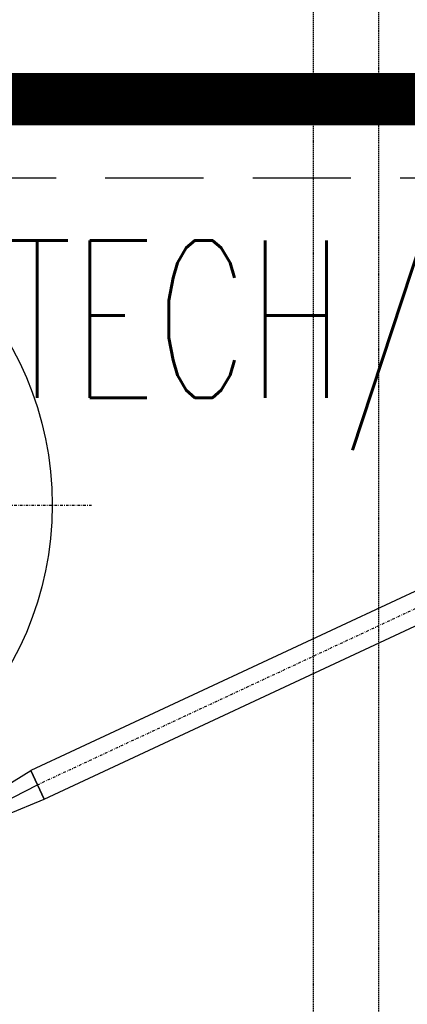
# Model space of a CAD drawing. Extents: x -7228 to 74941, y -112898 to 85621.
# Tile 609 of 635: x 53134 to 53208, y 83795 to 83983. Entities that reach past the tile are written whole.
import ezdxf
from ezdxf.enums import TextEntityAlignment as Align

# ---------------------------------------------------------------- set-up
doc = ezdxf.new("R2010")
doc.units = 0
for name, pattern in [('DASHDOT', [1, 0.5, -0.25, 0, -0.25]), ('DASHED', [0.75, 0.5, -0.25]), ('DASHED2', [0.375, 0.25, -0.125])]:
    doc.linetypes.add(name, pattern=pattern)
for name, color, linetype in [('E50', 3, 'CONTINUOUS'), ('E50kor', 3, 'CONTINUOUS'), ('Ins-co', 2, 'CONTINUOUS'), ('Ins-wod', 4, 'CONTINUOUS')]:
    doc.layers.add(name, color=color, linetype=linetype)
doc.styles.add('CP_ATTR', font='ROMANS.SHX')
doc.styles.add('ROMANS', font='romans', dxfattribs={"width": 0.85})

# ---------------------------------------------------------------- blocks, each defined once
blk = doc.blocks.new('_jgsjhjfhhfdf')
at = {"layer": 'Ins-wod'}
for p, q in [((-84.93, -335.52), (-261.18, -417.71)), ((-258.64, -423.17), (-82.38, -340.98)), ((-267.69, -421.73), (-261.18, -417.71)), ((-258.64, -423.17), (-261.18, -417.71)), ((-261.18, -417.71), (-261.18, -417.71)), ((-261.18, -417.71), (-258.64, -423.17)), ((-266.67, -423.92), (-259.91, -420.44)), ((-259.91, -420.44), (-259.91, -420.44)), ((-265.65, -426.11), (-258.64, -423.17)), ((-258.64, -423.17), (-258.64, -423.17))]:
    blk.add_line(p, q, dxfattribs=at)
at = {"layer": 'Ins-wod', "linetype": 'DASHDOT'}
for p, q in [((-259.91, -420.44), (-83.66, -338.25)), ((-393.04, -367.06), (-249.6, -367.06))]:
    blk.add_line(p, q, dxfattribs=at)
at = {"layer": 'Ins-wod'}
blk.add_circle((-319.58, -367.01), 62.5, dxfattribs=at)
at = {"layer": 'Ins-wod', "style": 'CP_ATTR', "flags": 9}
for tag, p, height, rotation, width in [('PRODUCT-TYPE', (-15.45, -4.46), 0.000337, 180, 48.619691), ('PRODUCER', (-15.45, -4.46), 0.000337, 180, 48.619691), ('ARTICLE', (-15.45, -4.46), 0.000337, 180, 48.619691), ('OTHER', (-15.45, -4.46), 0.000337, 180, 48.619691), ('FLOW', (-15.45, -4.46), 0.000337, 180, 48.619691), ('NAME', (-15.45, -4.46), 0.000337, 180, 48.619691), ('OTHER', (-6.2, -13.71), 0.000337, 270, 1.595002), ('FLOW', (-6.2, -13.71), 0.000337, 270, 1.595002), ('ARTICLE', (-6.2, -13.71), 0.000337, 270, 1.595002), ('PRODUCT-TYPE', (-6.2, -13.71), 0.000337, 270, 1.595002), ('PRODUCER', (-6.2, -13.71), 0.000337, 270, 1.595002), ('NAME', (-6.2, -13.71), 0.000337, 270, 1.595002), ('PRODUCT-TYPE', (-6.2, -110.17), 0.000337, 90, 24.508066), ('PRODUCER', (-6.2, -110.17), 0.000337, 90, 24.508066), ('ARTICLE', (-6.2, -110.17), 0.000337, 90, 24.508066), ('OTHER', (-6.2, -110.17), 0.000337, 90, 24.508066), ('FLOW', (-6.2, -110.17), 0.000337, 90, 24.508066), ('NAME', (-6.2, -110.17), 0.000337, 90, 24.508066), ('OTHER', (-30.83, -162.99), 0.000761, 270, 7.892014), ('FLOW', (-30.83, -162.99), 0.000761, 270, 7.892014), ('ARTICLE', (-30.83, -162.99), 0.000761, 270, 7.892014), ('PRODUCT-TYPE', (-30.83, -162.99), 0.000761, 270, 7.892014), ('PRODUCER', (-30.83, -162.99), 0.000761, 270, 7.892014), ('NAME', (-30.83, -162.99), 0.000761, 270, 7.892014), ('OTHER', (-68.46, -170.62), 0.000761, 90, 0.969593), ('FLOW', (-68.46, -170.62), 0.000761, 90, 0.969593), ('ARTICLE', (-68.46, -170.62), 0.000761, 90, 0.969593), ('PRODUCT-TYPE', (-68.46, -170.62), 0.000761, 90, 0.969593), ('PRODUCER', (-68.46, -170.62), 0.000761, 90, 0.969593), ('NAME', (-68.46, -170.62), 0.000761, 90, 0.969593), ('PRODUCT-TYPE', (-68.46, -210.38), 0.000761, 90, 0.969593), ('OTHER', (-68.46, -210.38), 0.000761, 90, 0.969593), ('FLOW', (-68.46, -210.38), 0.000761, 90, 0.969593), ('ARTICLE', (-68.46, -210.38), 0.000761, 90, 0.969593), ('PRODUCER', (-68.46, -210.38), 0.000761, 90, 0.969593), ('NAME', (-68.46, -210.38), 0.000761, 90, 0.969593), ('PRODUCT-TYPE', (-34.85, -236.79), 0.000761, 90, 0.623389), ('OTHER', (-34.85, -236.79), 0.000761, 90, 0.623389), ('FLOW', (-34.85, -236.79), 0.000761, 90, 0.623389), ('ARTICLE', (-34.85, -236.79), 0.000761, 90, 0.623389), ('PRODUCER', (-34.85, -236.79), 0.000761, 90, 0.623389), ('NAME', (-34.85, -236.79), 0.000761, 90, 0.623389), ('PRODUCT-TYPE', (-68.46, -241.03), 0.0001, 90, 1), ('OTHER', (-68.46, -241.03), 0.0001, 90, 1), ('FLOW', (-68.46, -241.03), 0.0001, 90, 1), ('ARTICLE', (-68.46, -241.03), 0.0001, 90, 1), ('PRODUCER', (-68.46, -241.03), 0.0001, 90, 1), ('NAME', (-68.46, -241.03), 0.0001, 90, 1), ('OTHER', (-68.46, -251.03), 0.000761, 90, 1.31406), ('FLOW', (-68.46, -251.03), 0.000761, 90, 1.31406), ('ARTICLE', (-68.46, -251.03), 0.000761, 90, 1.31406), ('PRODUCT-TYPE', (-68.46, -251.03), 0.000761, 90, 1.31406), ('PRODUCER', (-68.46, -251.03), 0.000761, 90, 1.31406), ('NAME', (-68.46, -251.03), 0.000761, 90, 1.31406), ('OTHER', (-68.46, -251.03), 0.000761, 270, 1.708279), ('FLOW', (-68.46, -251.03), 0.000761, 270, 1.708279), ('ARTICLE', (-68.46, -251.03), 0.000761, 270, 1.708279), ('PRODUCT-TYPE', (-68.46, -251.03), 0.000761, 270, 1.708279), ('PRODUCER', (-68.46, -251.03), 0.000761, 270, 1.708279), ('NAME', (-68.46, -251.03), 0.000761, 270, 1.708279), ('PRODUCT-TYPE', (-280.44, -283.67), 0.000603, 180, 18.176861), ('PRODUCER', (-280.44, -283.67), 0.000603, 180, 18.176861), ('ARTICLE', (-280.44, -283.67), 0.000603, 180, 18.176861), ('OTHER', (-280.44, -283.67), 0.000603, 180, 18.176861), ('FLOW', (-280.44, -283.67), 0.000603, 180, 18.176861), ('NAME', (-280.44, -283.67), 0.000603, 180, 18.176861), ('PRODUCT-TYPE', (-66.73, -319.6), 0.000603, 90, 5.550504), ('PRODUCER', (-66.73, -319.6), 0.000603, 90, 5.550504), ('OTHER', (-66.73, -319.6), 0.000603, 90, 5.550504), ('FLOW', (-66.73, -319.6), 0.000603, 90, 5.550504), ('ARTICLE', (-66.73, -319.6), 0.000603, 90, 5.550504), ('NAME', (-66.73, -319.6), 0.000603, 90, 5.550504), ('ARTICLE', (-10.99, -321.63), 0.0001, 90, 1), ('PRODUCT-TYPE', (-10.99, -321.63), 0.0001, 90, 1), ('PRODUCER', (-10.99, -321.63), 0.0001, 90, 1), ('OTHER', (-10.99, -321.63), 0.0001, 90, 1), ('FLOW', (-10.99, -321.63), 0.0001, 90, 1), ('NAME', (-10.99, -321.63), 0.0001, 90, 1), ('PRODUCT-TYPE', (-68.26, -323.31), 0.000603, 225, 3.259505), ('OTHER', (-68.26, -323.31), 0.000603, 225, 3.259505), ('FLOW', (-68.26, -323.31), 0.000603, 225, 3.259505), ('ARTICLE', (-68.26, -323.31), 0.000603, 225, 3.259505), ('PRODUCER', (-68.26, -323.31), 0.000603, 225, 3.259505), ('NAME', (-68.26, -323.31), 0.000603, 225, 3.259505), ('OTHER', (-10.99, -324.58), 0.000603, 90, 0.490663), ('FLOW', (-10.99, -324.58), 0.000603, 90, 0.490663), ('ARTICLE', (-10.99, -324.58), 0.000603, 90, 0.490663), ('PRODUCT-TYPE', (-10.99, -324.58), 0.000603, 90, 0.490663), ('PRODUCER', (-10.99, -324.58), 0.000603, 90, 0.490663), ('NAME', (-10.99, -324.58), 0.000603, 90, 0.490663), ('OTHER', (-68.11, -328.25), 0.000213, 270, 2.751934), ('FLOW', (-68.11, -328.25), 0.000213, 270, 2.751934), ('ARTICLE', (-68.11, -328.25), 0.000213, 270, 2.751934), ('PRODUCT-TYPE', (-68.11, -328.25), 0.000213, 270, 2.751934), ('PRODUCER', (-68.11, -328.25), 0.000213, 270, 2.751934), ('NAME', (-68.11, -328.25), 0.000213, 270, 2.751934), ('OTHER', (-10.99, -334.58), 0.000603, 270, 2.727353), ('FLOW', (-10.99, -334.58), 0.000603, 270, 2.727353), ('ARTICLE', (-10.99, -334.58), 0.000603, 270, 2.727353), ('PRODUCT-TYPE', (-10.99, -334.58), 0.000603, 270, 2.727353), ('PRODUCER', (-10.99, -334.58), 0.000603, 270, 2.727353), ('NAME', (-10.99, -334.58), 0.000603, 270, 2.727353), ('OTHER', (-68.11, -343.77), 0.000213, 270, 2.751934), ('FLOW', (-68.11, -343.77), 0.000213, 270, 2.751934), ('ARTICLE', (-68.11, -343.77), 0.000213, 270, 2.751934), ('PRODUCT-TYPE', (-68.11, -343.77), 0.000213, 270, 2.751934), ('PRODUCER', (-68.11, -343.77), 0.000213, 270, 2.751934), ('NAME', (-68.11, -343.77), 0.000213, 270, 2.751934), ('OTHER', (-10.99, -406.79), 0.0001, 270, 1), ('FLOW', (-10.99, -406.79), 0.0001, 270, 1), ('ARTICLE', (-10.99, -406.79), 0.0001, 270, 1), ('PRODUCT-TYPE', (-10.99, -406.79), 0.0001, 270, 1), ('PRODUCER', (-10.99, -406.79), 0.0001, 270, 1), ('NAME', (-10.99, -406.79), 0.0001, 270, 1), ('PRODUCT-TYPE', (-10.99, -428.15), 0.000603, 90, 17.159626), ('PRODUCT-TYPE', (-10.99, -428.15), 0.000603, 90, 15.082723), ('PRODUCER', (-10.99, -428.15), 0.000603, 90, 17.159626), ('PRODUCER', (-10.99, -428.15), 0.000603, 90, 15.082723), ('ARTICLE', (-10.99, -428.15), 0.000603, 90, 17.159626), ('ARTICLE', (-10.99, -428.15), 0.000603, 90, 15.082723), ('OTHER', (-10.99, -428.15), 0.000603, 90, 17.159626), ('NAME', (-10.99, -428.15), 0.000603, 90, 15.082723), ('FLOW', (-10.99, -428.15), 0.000603, 90, 15.082723), ('OTHER', (-10.99, -428.15), 0.000603, 90, 15.082723), ('NAME', (-10.99, -428.15), 0.000603, 90, 17.159626), ('FLOW', (-10.99, -428.15), 0.000603, 90, 17.159626), ('PRODUCT-TYPE', (-216.1, -610.33), 0.000603, 90, 18.979779), ('PRODUCER', (-216.1, -610.33), 0.000603, 90, 18.979779), ('ARTICLE', (-216.1, -610.33), 0.000603, 90, 18.979779), ('OTHER', (-216.1, -610.33), 0.000603, 90, 18.979779), ('NAME', (-216.1, -610.33), 0.000603, 90, 18.979779), ('FLOW', (-216.1, -610.33), 0.000603, 90, 18.979779), ('PRODUCT-TYPE', (-225.35, -619.57), 0.000603, 180, 25.057534), ('PRODUCER', (-225.35, -619.57), 0.000603, 180, 25.057534), ('ARTICLE', (-225.35, -619.57), 0.000603, 180, 25.057534), ('OTHER', (-225.35, -619.57), 0.000603, 180, 25.057534), ('FLOW', (-225.35, -619.57), 0.000603, 180, 25.057534), ('NAME', (-225.35, -619.57), 0.000603, 180, 25.057534)]:
    blk.add_attdef(tag, p, '', height=height, rotation=rotation, dxfattribs=dict(at, width=width))
at = {"layer": 'Ins-wod', "style": 'CP_ATTR', "text_generation_flag": 4, "width": 1, "flags": 9}
for tag in ['OTHER', 'FLOW', 'ARTICLE', 'PRODUCT-TYPE', 'PRODUCER', 'NAME']:
    blk.add_attdef(tag, (-15.44, -4.46), '', height=0.0001, dxfattribs=at)
at = {"layer": 'Ins-wod', "style": 'CP_ATTR', "text_generation_flag": 4, "flags": 9}
for tag, p, height, rotation, width in [('OTHER', (-188.54, -13.71), 0.0001, 90, 1), ('FLOW', (-188.54, -13.71), 0.0001, 90, 1), ('ARTICLE', (-188.54, -13.71), 0.0001, 90, 1), ('PRODUCT-TYPE', (-188.54, -13.71), 0.0001, 90, 1), ('PRODUCER', (-188.54, -13.71), 0.0001, 90, 1), ('NAME', (-188.54, -13.71), 0.0001, 90, 1), ('PRODUCT-TYPE', (-68.46, -146.87), 0.0001, 90, 1), ('OTHER', (-68.46, -146.87), 0.0001, 90, 1), ('FLOW', (-68.46, -146.87), 0.0001, 90, 1), ('ARTICLE', (-68.46, -146.87), 0.0001, 90, 1), ('PRODUCER', (-68.46, -146.87), 0.0001, 90, 1), ('NAME', (-68.46, -146.87), 0.0001, 90, 1), ('OTHER', (-68.46, -146.87), 0.000761, 270, 0.969593), ('FLOW', (-68.46, -146.87), 0.000761, 270, 0.969593), ('ARTICLE', (-68.46, -146.87), 0.000761, 270, 0.969593), ('PRODUCT-TYPE', (-68.46, -146.87), 0.000761, 270, 0.969593), ('PRODUCER', (-68.46, -146.87), 0.000761, 270, 0.969593), ('NAME', (-68.46, -146.87), 0.000761, 270, 0.969593), ('OTHER', (-30.83, -162.99), 0.0001, 90, 1), ('FLOW', (-30.83, -162.99), 0.0001, 90, 1), ('ARTICLE', (-30.83, -162.99), 0.0001, 90, 1), ('PRODUCT-TYPE', (-30.83, -162.99), 0.0001, 90, 1), ('PRODUCER', (-30.83, -162.99), 0.0001, 90, 1), ('NAME', (-30.83, -162.99), 0.0001, 90, 1), ('OTHER', (-68.46, -186.62), 0.000761, 270, 0.969593), ('FLOW', (-68.46, -186.62), 0.000761, 270, 0.969593), ('ARTICLE', (-68.46, -186.62), 0.000761, 270, 0.969593), ('PRODUCT-TYPE', (-68.46, -186.62), 0.000761, 270, 0.969593), ('PRODUCER', (-68.46, -186.62), 0.000761, 270, 0.969593), ('NAME', (-68.46, -186.62), 0.000761, 270, 0.969593), ('OTHER', (-68.46, -210.38), 0.0001, 270, 1), ('FLOW', (-68.46, -210.38), 0.0001, 270, 1), ('ARTICLE', (-68.46, -210.38), 0.0001, 270, 1), ('PRODUCT-TYPE', (-68.46, -210.38), 0.0001, 270, 1), ('PRODUCER', (-68.46, -210.38), 0.0001, 270, 1), ('NAME', (-68.46, -210.38), 0.0001, 270, 1), ('OTHER', (-34.85, -232.04), 0.0001, 90, 1), ('FLOW', (-34.85, -232.04), 0.0001, 90, 1), ('ARTICLE', (-34.85, -232.04), 0.0001, 90, 1), ('PRODUCT-TYPE', (-34.85, -232.04), 0.0001, 90, 1), ('PRODUCER', (-34.85, -232.04), 0.0001, 90, 1), ('NAME', (-34.85, -232.04), 0.0001, 90, 1), ('OTHER', (-390.05, -283.67), 0.0001, 180, 1), ('FLOW', (-390.05, -283.67), 0.0001, 180, 1), ('ARTICLE', (-390.05, -283.67), 0.0001, 180, 1), ('PRODUCT-TYPE', (-390.05, -283.67), 0.0001, 180, 1), ('PRODUCER', (-390.05, -283.67), 0.0001, 180, 1), ('NAME', (-390.05, -283.67), 0.0001, 180, 1), ('OTHER', (-66.73, -319.6), 0.0001, 270, 1), ('FLOW', (-66.73, -319.6), 0.0001, 270, 1), ('ARTICLE', (-66.73, -319.6), 0.0001, 270, 1), ('PRODUCT-TYPE', (-66.73, -319.6), 0.0001, 270, 1), ('PRODUCER', (-66.73, -319.6), 0.0001, 270, 1), ('NAME', (-66.73, -319.6), 0.0001, 270, 1), ('OTHER', (-82.16, -337.21), 0.0001, 225, 1), ('FLOW', (-82.16, -337.21), 0.0001, 225, 1), ('ARTICLE', (-82.16, -337.21), 0.0001, 225, 1), ('PRODUCT-TYPE', (-82.16, -337.21), 0.0001, 225, 1), ('PRODUCER', (-82.16, -337.21), 0.0001, 225, 1), ('NAME', (-82.16, -337.21), 0.0001, 225, 1), ('OTHER', (-10.99, -373.79), 0.0001, 90, 1), ('FLOW', (-10.99, -373.79), 0.0001, 90, 1), ('ARTICLE', (-10.99, -373.79), 0.0001, 90, 1), ('PRODUCT-TYPE', (-10.99, -373.79), 0.0001, 90, 1), ('PRODUCER', (-10.99, -373.79), 0.0001, 90, 1), ('NAME', (-10.99, -373.79), 0.0001, 90, 1), ('NAME', (-272.91, -422.54), 0.0001, 310, 1), ('PRODUCER', (-272.91, -422.54), 0.0001, 310, 1), ('PRODUCT-TYPE', (-272.91, -422.54), 0.0001, 310, 1), ('ARTICLE', (-272.91, -422.54), 0.0001, 310, 1), ('FLOW', (-272.91, -422.54), 0.0001, 310, 1), ('OTHER', (-272.91, -422.54), 0.0001, 310, 1), ('OTHER', (-376.44, -619.57), 0.0001, 180, 1), ('FLOW', (-376.44, -619.57), 0.0001, 180, 1), ('ARTICLE', (-376.44, -619.57), 0.0001, 180, 1), ('PRODUCT-TYPE', (-376.44, -619.57), 0.0001, 180, 1), ('PRODUCER', (-376.44, -619.57), 0.0001, 180, 1), ('NAME', (-376.44, -619.57), 0.0001, 180, 1)]:
    blk.add_attdef(tag, p, '', height=height, rotation=rotation, dxfattribs=dict(at, width=width))
at = {"layer": 'Ins-wod', "style": 'CP_ATTR', "width": 1, "flags": 9}
for tag in ['OTHER', 'WEIGHT', 'VOLTAGE', 'POWER', 'FLOW', 'TEMPERATURE', 'PN', 'DN', 'CHARACTER', 'ORDER-NO', 'PRODUCT-TYPE', 'ARTICLE', 'PRODUCER', 'NUMBER', 'GROUP', 'NAME']:
    blk.add_attdef(tag, text='', height=0.00005, rotation=270, dxfattribs=at).set_placement((-6.2, -18.99), align=Align.MIDDLE_LEFT)
at = {"layer": 'Ins-wod', "style": 'CP_ATTR', "flags": 9}
for tag, p, height, width in [('NAME', (-55.05, -133.45), 0.000761, 4.892514), ('PRODUCER', (-55.05, -133.45), 0.000761, 4.892514), ('PRODUCT-TYPE', (-55.05, -133.45), 0.000761, 4.892514), ('ARTICLE', (-55.05, -133.45), 0.000761, 4.892514), ('FLOW', (-55.05, -133.45), 0.000761, 4.892514), ('OTHER', (-55.05, -133.45), 0.000761, 4.892514), ('OTHER', (-25.58, -157.74), 0.000761, 0.854973), ('FLOW', (-25.58, -157.74), 0.000761, 0.854973), ('ARTICLE', (-25.58, -157.74), 0.000761, 0.854973), ('PRODUCT-TYPE', (-25.58, -157.74), 0.000761, 0.854973), ('PRODUCER', (-25.58, -157.74), 0.000761, 0.854973), ('NAME', (-25.58, -157.74), 0.000761, 0.854973), ('OTHER', (-225.35, -619.57), 0.0001, 1), ('FLOW', (-225.35, -619.57), 0.0001, 1), ('ARTICLE', (-225.35, -619.57), 0.0001, 1), ('PRODUCT-TYPE', (-225.35, -619.57), 0.0001, 1), ('PRODUCER', (-225.35, -619.57), 0.0001, 1), ('NAME', (-225.35, -619.57), 0.0001, 1)]:
    blk.add_attdef(tag, p, '', height=height, dxfattribs=dict(at, width=width))
at = {"layer": 'Ins-wod', "style": 'CP_ATTR', "text_generation_flag": 4, "width": 1, "flags": 9}
for tag, rotation, p in [('OTHER', 270, (-68.45, -154.15)), ('WEIGHT', 270, (-68.45, -154.15)), ('VOLTAGE', 270, (-68.45, -154.15)), ('POWER', 270, (-68.45, -154.15)), ('FLOW', 270, (-68.45, -154.15)), ('TEMPERATURE', 270, (-68.45, -154.15)), ('PN', 270, (-68.45, -154.15)), ('DN', 270, (-68.45, -154.15)), ('CHARACTER', 270, (-68.45, -154.15)), ('ORDER-NO', 270, (-68.45, -154.15)), ('PRODUCT-TYPE', 270, (-68.45, -154.15)), ('ARTICLE', 270, (-68.45, -154.15)), ('PRODUCER', 270, (-68.45, -154.15)), ('NUMBER', 270, (-68.45, -154.15)), ('GROUP', 270, (-68.45, -154.15)), ('NAME', 270, (-68.45, -154.15)), ('OTHER', 270, (-68.45, -193.91)), ('WEIGHT', 270, (-68.45, -193.91)), ('VOLTAGE', 270, (-68.45, -193.91)), ('POWER', 270, (-68.45, -193.91)), ('FLOW', 270, (-68.45, -193.91)), ('TEMPERATURE', 270, (-68.45, -193.91)), ('PN', 270, (-68.45, -193.91)), ('DN', 270, (-68.45, -193.91)), ('CHARACTER', 270, (-68.45, -193.91)), ('ORDER-NO', 270, (-68.45, -193.91)), ('PRODUCT-TYPE', 270, (-68.45, -193.91)), ('ARTICLE', 270, (-68.45, -193.91)), ('PRODUCER', 270, (-68.45, -193.91)), ('NUMBER', 270, (-68.45, -193.91)), ('GROUP', 270, (-68.45, -193.91)), ('NAME', 270, (-68.45, -193.91)), ('OTHER', 180, (-292.52, -283.67)), ('WEIGHT', 180, (-292.52, -283.67)), ('VOLTAGE', 180, (-292.52, -283.67)), ('POWER', 180, (-292.52, -283.67)), ('FLOW', 180, (-292.52, -283.67)), ('TEMPERATURE', 180, (-292.52, -283.67)), ('PN', 180, (-292.52, -283.67)), ('DN', 180, (-292.52, -283.67)), ('CHARACTER', 180, (-292.52, -283.67)), ('ORDER-NO', 180, (-292.52, -283.67)), ('PRODUCT-TYPE', 180, (-292.52, -283.67)), ('ARTICLE', 180, (-292.52, -283.67)), ('PRODUCER', 180, (-292.52, -283.67)), ('NUMBER', 180, (-292.52, -283.67)), ('GROUP', 180, (-292.52, -283.67)), ('NAME', 180, (-292.52, -283.67)), ('OTHER', 270, (-10.99, -324.49)), ('WEIGHT', 270, (-10.99, -324.49)), ('VOLTAGE', 270, (-10.99, -324.49)), ('POWER', 270, (-10.99, -324.49)), ('FLOW', 270, (-10.99, -324.49)), ('TEMPERATURE', 270, (-10.99, -324.49)), ('PN', 270, (-10.99, -324.49)), ('DN', 270, (-10.99, -324.49)), ('CHARACTER', 270, (-10.99, -324.49)), ('ORDER-NO', 270, (-10.99, -324.49)), ('PRODUCT-TYPE', 270, (-10.99, -324.49)), ('ARTICLE', 270, (-10.99, -324.49)), ('PRODUCER', 270, (-10.99, -324.49)), ('NUMBER', 270, (-10.99, -324.49)), ('GROUP', 270, (-10.99, -324.49)), ('NAME', 270, (-10.99, -324.49)), ('OTHER', 270, (-10.99, -373.7)), ('WEIGHT', 270, (-10.99, -373.7)), ('VOLTAGE', 270, (-10.99, -373.7)), ('POWER', 270, (-10.99, -373.7)), ('FLOW', 270, (-10.99, -373.7)), ('TEMPERATURE', 270, (-10.99, -373.7)), ('PN', 270, (-10.99, -373.7)), ('DN', 270, (-10.99, -373.7)), ('CHARACTER', 270, (-10.99, -373.7)), ('ORDER-NO', 270, (-10.99, -373.7)), ('PRODUCT-TYPE', 270, (-10.99, -373.7)), ('ARTICLE', 270, (-10.99, -373.7)), ('PRODUCER', 270, (-10.99, -373.7)), ('NUMBER', 270, (-10.99, -373.7)), ('GROUP', 270, (-10.99, -373.7)), ('NAME', 270, (-10.99, -373.7))]:
    blk.add_attdef(tag, text='', height=0.00005, rotation=rotation, dxfattribs=at).set_placement(p, align=Align.MIDDLE_LEFT)
at = {"layer": 'Ins-wod', "style": 'CP_ATTR', "flags": 9}
for tag, rotation, p in [('OTHER', 90, (-68.45, -163.34)), ('WEIGHT', 90, (-68.45, -163.34)), ('VOLTAGE', 90, (-68.45, -163.34)), ('POWER', 90, (-68.45, -163.34)), ('FLOW', 90, (-68.45, -163.34)), ('TEMPERATURE', 90, (-68.45, -163.34)), ('PN', 90, (-68.45, -163.34)), ('DN', 90, (-68.45, -163.34)), ('CHARACTER', 90, (-68.45, -163.34)), ('ORDER-NO', 90, (-68.45, -163.34)), ('PRODUCT-TYPE', 90, (-68.45, -163.34)), ('ARTICLE', 90, (-68.45, -163.34)), ('PRODUCER', 90, (-68.45, -163.34)), ('NUMBER', 90, (-68.45, -163.34)), ('GROUP', 90, (-68.45, -163.34)), ('NAME', 90, (-68.45, -163.34)), ('OTHER', 90, (-68.45, -203.09)), ('WEIGHT', 90, (-68.45, -203.09)), ('VOLTAGE', 90, (-68.45, -203.09)), ('POWER', 90, (-68.45, -203.09)), ('FLOW', 90, (-68.45, -203.09)), ('TEMPERATURE', 90, (-68.45, -203.09)), ('PN', 90, (-68.45, -203.09)), ('DN', 90, (-68.45, -203.09)), ('CHARACTER', 90, (-68.45, -203.09)), ('ORDER-NO', 90, (-68.45, -203.09)), ('PRODUCT-TYPE', 90, (-68.45, -203.09)), ('ARTICLE', 90, (-68.45, -203.09)), ('PRODUCER', 90, (-68.45, -203.09)), ('NUMBER', 90, (-68.45, -203.09)), ('GROUP', 90, (-68.45, -203.09)), ('NAME', 90, (-68.45, -203.09)), ('OTHER', 90, (-10.99, -358.82)), ('WEIGHT', 90, (-10.99, -358.82)), ('VOLTAGE', 90, (-10.99, -358.82)), ('POWER', 90, (-10.99, -358.82)), ('FLOW', 90, (-10.99, -358.82)), ('TEMPERATURE', 90, (-10.99, -358.82)), ('PN', 90, (-10.99, -358.82)), ('DN', 90, (-10.99, -358.82)), ('CHARACTER', 90, (-10.99, -358.82)), ('ORDER-NO', 90, (-10.99, -358.82)), ('PRODUCT-TYPE', 90, (-10.99, -358.82)), ('ARTICLE', 90, (-10.99, -358.82)), ('PRODUCER', 90, (-10.99, -358.82)), ('NUMBER', 90, (-10.99, -358.82)), ('GROUP', 90, (-10.99, -358.82)), ('NAME', 90, (-10.99, -358.82)), ('OTHER', 90, (-10.99, -406.88)), ('WEIGHT', 90, (-10.99, -406.88)), ('VOLTAGE', 90, (-10.99, -406.88)), ('POWER', 90, (-10.99, -406.88)), ('FLOW', 90, (-10.99, -406.88)), ('TEMPERATURE', 90, (-10.99, -406.88)), ('PN', 90, (-10.99, -406.88)), ('DN', 90, (-10.99, -406.88)), ('CHARACTER', 90, (-10.99, -406.88)), ('ORDER-NO', 90, (-10.99, -406.88)), ('PRODUCT-TYPE', 90, (-10.99, -406.88)), ('ARTICLE', 90, (-10.99, -406.88)), ('PRODUCER', 90, (-10.99, -406.88)), ('NUMBER', 90, (-10.99, -406.88)), ('GROUP', 90, (-10.99, -406.88)), ('NAME', 90, (-10.99, -406.88)), ('OTHER', 39.7785, (-27.7, -444.52)), ('WEIGHT', 39.7785, (-27.7, -444.52)), ('VOLTAGE', 39.7785, (-27.7, -444.52)), ('POWER', 39.7785, (-27.7, -444.52)), ('FLOW', 39.7785, (-27.7, -444.52)), ('TEMPERATURE', 39.7785, (-27.7, -444.52)), ('PN', 39.7785, (-27.7, -444.52)), ('DN', 39.7785, (-27.7, -444.52)), ('CHARACTER', 39.7785, (-27.7, -444.52)), ('ORDER-NO', 39.7785, (-27.7, -444.52)), ('PRODUCT-TYPE', 39.7785, (-27.7, -444.52)), ('ARTICLE', 39.7785, (-27.7, -444.52)), ('PRODUCER', 39.7785, (-27.7, -444.52)), ('NUMBER', 39.7785, (-27.7, -444.52)), ('GROUP', 39.7785, (-27.7, -444.52)), ('NAME', 39.7785, (-27.7, -444.52)), ('OTHER', 92.8705, (-268.23, -458.63)), ('WEIGHT', 92.8705, (-268.23, -458.63)), ('VOLTAGE', 92.8705, (-268.23, -458.63)), ('POWER', 92.8705, (-268.23, -458.63)), ('FLOW', 92.8705, (-268.23, -458.63)), ('TEMPERATURE', 92.8705, (-268.23, -458.63)), ('PN', 92.8705, (-268.23, -458.63)), ('DN', 92.8705, (-268.23, -458.63)), ('CHARACTER', 92.8705, (-268.23, -458.63)), ('ORDER-NO', 92.8705, (-268.23, -458.63)), ('PRODUCT-TYPE', 92.8705, (-268.23, -458.63)), ('ARTICLE', 92.8705, (-268.23, -458.63)), ('PRODUCER', 92.8705, (-268.23, -458.63)), ('NUMBER', 92.8705, (-268.23, -458.63)), ('GROUP', 92.8705, (-268.23, -458.63)), ('NAME', 92.8705, (-268.23, -458.63)), ('OTHER', 39.7785, (-53.75, -466.21)), ('WEIGHT', 39.7785, (-53.75, -466.21)), ('VOLTAGE', 39.7785, (-53.75, -466.21)), ('POWER', 39.7785, (-53.75, -466.21)), ('FLOW', 39.7785, (-53.75, -466.21)), ('TEMPERATURE', 39.7785, (-53.75, -466.21)), ('PN', 39.7785, (-53.75, -466.21)), ('DN', 39.7785, (-53.75, -466.21)), ('CHARACTER', 39.7785, (-53.75, -466.21)), ('ORDER-NO', 39.7785, (-53.75, -466.21)), ('PRODUCT-TYPE', 39.7785, (-53.75, -466.21)), ('ARTICLE', 39.7785, (-53.75, -466.21)), ('PRODUCER', 39.7785, (-53.75, -466.21)), ('NUMBER', 39.7785, (-53.75, -466.21)), ('GROUP', 39.7785, (-53.75, -466.21)), ('NAME', 39.7785, (-53.75, -466.21)), ('NAME', 90, (-216.1, -517.26)), ('GROUP', 90, (-216.1, -517.26)), ('NUMBER', 90, (-216.1, -517.26)), ('PRODUCER', 90, (-216.1, -517.26)), ('ARTICLE', 90, (-216.1, -517.26)), ('PRODUCT-TYPE', 90, (-216.1, -517.26)), ('ORDER-NO', 90, (-216.1, -517.26)), ('CHARACTER', 90, (-216.1, -517.26)), ('DN', 90, (-216.1, -517.26)), ('PN', 90, (-216.1, -517.26)), ('TEMPERATURE', 90, (-216.1, -517.26)), ('FLOW', 90, (-216.1, -517.26)), ('POWER', 90, (-216.1, -517.26)), ('VOLTAGE', 90, (-216.1, -517.26)), ('WEIGHT', 90, (-216.1, -517.26)), ('OTHER', 90, (-216.1, -517.26)), ('NAME', 90, (-216.1, -532.32)), ('GROUP', 90, (-216.1, -532.32)), ('NUMBER', 90, (-216.1, -532.32)), ('PRODUCER', 90, (-216.1, -532.32)), ('ARTICLE', 90, (-216.1, -532.32)), ('PRODUCT-TYPE', 90, (-216.1, -532.32)), ('ORDER-NO', 90, (-216.1, -532.32)), ('CHARACTER', 90, (-216.1, -532.32)), ('DN', 90, (-216.1, -532.32)), ('PN', 90, (-216.1, -532.32)), ('TEMPERATURE', 90, (-216.1, -532.32)), ('FLOW', 90, (-216.1, -532.32)), ('POWER', 90, (-216.1, -532.32)), ('VOLTAGE', 90, (-216.1, -532.32)), ('WEIGHT', 90, (-216.1, -532.32)), ('OTHER', 90, (-216.1, -532.32)), ('OTHER', 65.3427, (-236.5, -547.71)), ('WEIGHT', 65.3427, (-236.5, -547.71)), ('VOLTAGE', 65.3427, (-236.5, -547.71)), ('POWER', 65.3427, (-236.5, -547.71)), ('TEMPERATURE', 65.3427, (-236.5, -547.71)), ('PN', 65.3427, (-236.5, -547.71)), ('DN', 65.3427, (-236.5, -547.7)), ('CHARACTER', 65.3427, (-236.5, -547.71)), ('ORDER-NO', 65.3427, (-236.5, -547.71)), ('PRODUCT-TYPE', 65.3427, (-236.5, -547.71)), ('ARTICLE', 65.3427, (-236.5, -547.71)), ('PRODUCER', 65.3427, (-236.5, -547.71)), ('NUMBER', 65.3427, (-236.5, -547.71)), ('GROUP', 65.3427, (-236.5, -547.71)), ('FLOW', 65.3427, (-236.5, -547.71)), ('NAME', 65.3427, (-236.5, -547.71))]:
    blk.add_attdef(tag, text='', height=0.00005, rotation=rotation, dxfattribs=at).set_placement(p, align=Align.MIDDLE_LEFT)
at = {"layer": 'Ins-wod', "linetype": 'ByBlock', "style": 'CP_ATTR', "flags": 9}
for tag, p, height, width in [('PRODUCT-TYPE', (-34.85, -264.03), 0.000761, 3.579097), ('OTHER', (-34.85, -264.03), 0.000761, 3.579097), ('ARTICLE', (-34.85, -264.03), 0.000761, 3.579097), ('PRODUCER', (-34.85, -264.03), 0.000761, 3.579097), ('FLOW', (-34.85, -264.03), 0.000761, 3.579097), ('NAME', (-34.85, -264.03), 0.000761, 3.579097), ('PRODUCT-TYPE', (-399.29, -274.42), 0.000603, 41.632556), ('PRODUCER', (-399.29, -274.42), 0.000603, 41.632556), ('ARTICLE', (-399.29, -274.42), 0.000603, 41.632556), ('OTHER', (-399.29, -274.42), 0.000603, 41.632556), ('FLOW', (-399.29, -274.42), 0.000603, 41.632556), ('NAME', (-399.29, -274.42), 0.000603, 41.632556)]:
    blk.add_attdef(tag, p, '', height=height, rotation=90, dxfattribs=dict(at, width=width))
at = {"layer": 'Ins-wod', "style": 'CP_ATTR', "flags": 9}
for tag, p, height, rotation, oblique, width in [('OTHER', (-271.05, -292.27), 0.0001, 95, 360, 1), ('FLOW', (-271.05, -292.27), 0.0001, 95, 360, 1), ('ARTICLE', (-271.05, -292.27), 0.0001, 95, 360, 1), ('PRODUCT-TYPE', (-271.05, -292.27), 0.0001, 95, 360, 1), ('PRODUCER', (-271.05, -292.27), 0.0001, 95, 360, 1), ('NAME', (-271.05, -292.27), 0.0001, 95, 360, 1), ('OTHER', (-270.8, -295.15), 0.000603, 95, 0, 0.478976), ('FLOW', (-270.8, -295.15), 0.000603, 95, 0, 0.478976), ('ARTICLE', (-270.8, -295.15), 0.000603, 95, 0, 0.478976), ('PRODUCT-TYPE', (-270.8, -295.15), 0.000603, 95, 0, 0.478976), ('PRODUCER', (-270.8, -295.15), 0.000603, 95, 0, 0.478976), ('NAME', (-270.8, -295.15), 0.000603, 95, 0, 0.478976), ('OTHER', (-270.13, -302.72), 0.0001, 95, 360, 1), ('FLOW', (-270.13, -302.72), 0.0001, 95, 360, 1), ('ARTICLE', (-270.13, -302.72), 0.0001, 95, 360, 1), ('PRODUCT-TYPE', (-270.13, -302.72), 0.0001, 95, 360, 1), ('PRODUCER', (-270.13, -302.72), 0.0001, 95, 360, 1), ('NAME', (-270.13, -302.72), 0.0001, 95, 360, 1), ('OTHER', (-272.91, -311.53), 0.0001, 50, 0, 1), ('FLOW', (-272.91, -311.53), 0.0001, 50, 0, 1), ('ARTICLE', (-272.91, -311.53), 0.0001, 50, 0, 1), ('PRODUCT-TYPE', (-272.91, -311.53), 0.0001, 50, 0, 1), ('PRODUCER', (-272.91, -311.53), 0.0001, 50, 0, 1), ('NAME', (-272.91, -311.53), 0.0001, 50, 0, 1), ('OTHER', (-279.34, -319.2), 0.000483, 50, 0, 2.070393), ('FLOW', (-279.34, -319.2), 0.000483, 50, 0, 2.070393), ('ARTICLE', (-279.34, -319.2), 0.000483, 50, 0, 2.070393), ('PRODUCT-TYPE', (-279.34, -319.2), 0.000483, 50, 0, 2.070393), ('PRODUCER', (-279.34, -319.2), 0.000483, 50, 0, 2.070393), ('NAME', (-279.34, -319.2), 0.000483, 50, 0, 2.070393), ('OTHER', (-279.34, -414.88), 0.000483, 310, 360, 2.070393), ('FLOW', (-279.34, -414.88), 0.000483, 310, 360, 2.070393), ('ARTICLE', (-279.34, -414.88), 0.000483, 310, 360, 2.070393), ('PRODUCT-TYPE', (-279.34, -414.88), 0.000483, 310, 360, 2.070393), ('PRODUCER', (-279.34, -414.88), 0.000483, 310, 360, 2.070393), ('NAME', (-279.34, -414.88), 0.000483, 310, 360, 2.070393), ('PRODUCT-TYPE', (-259.91, -420.44), 0.000603, 24.9998, 360, 32.251138), ('PRODUCER', (-259.91, -420.44), 0.000603, 24.9998, 360, 32.251138), ('OTHER', (-259.91, -420.44), 0.000603, 24.9998, 360, 32.251138), ('ARTICLE', (-259.91, -420.44), 0.000603, 24.9998, 360, 32.251138), ('FLOW', (-259.91, -420.44), 0.000603, 24.9998, 360, 32.251138), ('NAME', (-259.91, -420.44), 0.000603, 24.9998, 360, 32.251138), ('OTHER', (-272.91, -422.54), 0.0001, 309.9998, 360, 1), ('FLOW', (-272.91, -422.54), 0.0001, 309.9998, 360, 1), ('ARTICLE', (-272.91, -422.54), 0.0001, 309.9998, 360, 1), ('PRODUCT-TYPE', (-272.91, -422.54), 0.0001, 309.9998, 360, 1), ('PRODUCER', (-272.91, -422.54), 0.0001, 309.9998, 360, 1), ('NAME', (-272.91, -422.54), 0.0001, 309.9998, 360, 1), ('OTHER', (-266.67, -423.92), 0.0001, 24.9998, 360, 1), ('FLOW', (-266.67, -423.92), 0.0001, 24.9998, 360, 1), ('ARTICLE', (-266.67, -423.92), 0.0001, 24.9998, 360, 1), ('PRODUCT-TYPE', (-266.67, -423.92), 0.0001, 24.9998, 360, 1), ('PRODUCER', (-266.67, -423.92), 0.0001, 24.9998, 360, 1), ('NAME', (-266.67, -423.92), 0.0001, 24.9998, 360, 1), ('OTHER', (-12.88, -432.18), 0.000603, 219.7785, 360, 0.69475), ('FLOW', (-12.88, -432.18), 0.000603, 219.7785, 360, 0.69475), ('ARTICLE', (-12.88, -432.18), 0.000603, 219.7785, 360, 0.69475), ('PRODUCT-TYPE', (-12.88, -432.18), 0.000603, 219.7785, 360, 0.69475), ('PRODUCER', (-12.88, -432.18), 0.000603, 219.7785, 360, 0.69475), ('NAME', (-12.88, -432.18), 0.000603, 219.7785, 360, 0.69475), ('OTHER', (-12.88, -432.18), 0.0001, 39.7785, 360, 1), ('FLOW', (-12.88, -432.18), 0.0001, 39.7785, 360, 1), ('ARTICLE', (-12.88, -432.18), 0.0001, 39.7785, 360, 1), ('PRODUCT-TYPE', (-12.88, -432.18), 0.0001, 39.7785, 360, 1), ('PRODUCER', (-12.88, -432.18), 0.0001, 39.7785, 360, 1), ('NAME', (-12.88, -432.18), 0.0001, 39.7785, 360, 1), ('ARTICLE', (-46, -459.75), 0.000603, 39.7785, 360, 3.963886), ('PRODUCT-TYPE', (-46, -459.75), 0.000603, 39.7785, 360, 3.963886), ('PRODUCER', (-46, -459.75), 0.000603, 39.7785, 360, 3.963886), ('OTHER', (-46, -459.75), 0.000603, 39.7785, 360, 3.963886), ('FLOW', (-46, -459.75), 0.000603, 39.7785, 360, 3.963886), ('NAME', (-46, -459.75), 0.000603, 39.7785, 360, 3.963886), ('OTHER', (-279.34, -494.2), 0.000483, 50, 0, 2.070393), ('FLOW', (-279.34, -494.2), 0.000483, 50, 0, 2.070393), ('ARTICLE', (-279.34, -494.2), 0.000483, 50, 0, 2.070393), ('PRODUCT-TYPE', (-279.34, -494.2), 0.000483, 50, 0, 2.070393), ('PRODUCER', (-279.34, -494.2), 0.000483, 50, 0, 2.070393), ('NAME', (-279.34, -494.2), 0.000483, 50, 0, 2.070393), ('OTHER', (-200.03, -495.47), 0.0001, 140, 0, 1), ('FLOW', (-200.03, -495.47), 0.0001, 140, 0, 1), ('ARTICLE', (-200.03, -495.47), 0.0001, 140, 0, 1), ('PRODUCT-TYPE', (-200.03, -495.47), 0.0001, 140, 0, 1), ('PRODUCER', (-200.03, -495.47), 0.0001, 140, 0, 1), ('NAME', (-200.03, -495.47), 0.0001, 140, 0, 1), ('PRODUCT-TYPE', (-192.37, -501.9), 0.000483, 140, 360, 2.070393), ('OTHER', (-192.37, -501.9), 0.000483, 140, 360, 2.070393), ('FLOW', (-192.37, -501.9), 0.000483, 140, 360, 2.070393), ('ARTICLE', (-192.37, -501.9), 0.000483, 140, 360, 2.070393), ('PRODUCER', (-192.37, -501.9), 0.000483, 140, 360, 2.070393), ('NAME', (-192.37, -501.9), 0.000483, 140, 360, 2.070393), ('PRODUCT-TYPE', (-98.55, -503.5), 0.000603, 39.7785, 360, 9.680023), ('PRODUCER', (-98.55, -503.5), 0.000603, 39.7785, 360, 9.680023), ('OTHER', (-98.55, -503.5), 0.000603, 39.7785, 360, 9.680023), ('FLOW', (-98.55, -503.5), 0.000603, 39.7785, 360, 9.680023), ('ARTICLE', (-98.55, -503.5), 0.000603, 39.7785, 360, 9.680023), ('NAME', (-98.55, -503.5), 0.000603, 39.7785, 360, 9.680023), ('PRODUCER', (-272.91, -597.49), 0.000483, 130, 0, 2.070393), ('PRODUCT-TYPE', (-272.91, -597.49), 0.000483, 130, 0, 2.070393), ('ARTICLE', (-272.91, -597.49), 0.000483, 130, 0, 2.070393), ('NAME', (-272.91, -597.49), 0.0001, 310, 360, 1), ('PRODUCER', (-272.91, -597.49), 0.0001, 310, 360, 1), ('PRODUCT-TYPE', (-272.91, -597.49), 0.0001, 310, 360, 1), ('ARTICLE', (-272.91, -597.49), 0.0001, 310, 360, 1), ('FLOW', (-272.91, -597.49), 0.0001, 310, 360, 1), ('OTHER', (-272.91, -597.49), 0.0001, 310, 360, 1), ('NAME', (-272.91, -597.49), 0.000483, 130, 0, 2.070393), ('FLOW', (-272.91, -597.49), 0.000483, 130, 0, 2.070393), ('OTHER', (-272.91, -597.49), 0.000483, 130, 0, 2.070393)]:
    blk.add_attdef(tag, p, '', height=height, rotation=rotation, dxfattribs=dict(at, oblique=oblique, width=width))

msp = doc.modelspace()

# ---------------------------------------------------------------- linework, layer by layer
at = {"layer": 'E50kor', "linetype": 'DASHED2', "ltscale": 75}
msp.add_line((52953.727, 83952.487), (53286.693, 83952.487), dxfattribs=at)
at = {"layer": 'E50kor', "const_width": 10}
msp.add_lwpolyline([(53014.455, 83967.487), (53271.693, 83967.487), (53271.308, 84141.505)], dxfattribs=at)
at = {"layer": 'Ins-wod', "linetype": 'DASHED', "ltscale": 0.5}
for p, q in [((53190.345, 82093.865), (53190.345, 84445.919)), ((53202.777, 82082.67), (53202.777, 84431.1))]:
    msp.add_line(p, q, dxfattribs=at)

# ---------------------------------------------------------------- block references
at = {"layer": 'Ins-co'}
msp.add_blockref('_jgsjhjfhhfdf', (53397.547, 84257.063), dxfattribs=at)

# ---------------------------------------------------------------- texts
at = {"layer": 'E50', "style": 'ROMANS', "width": 0.65}
msp.add_text('R/POM/TECH/1', height=30, dxfattribs=at).set_placement((53020.629, 83910.505))

doc.saveas('drawing.dxf')
